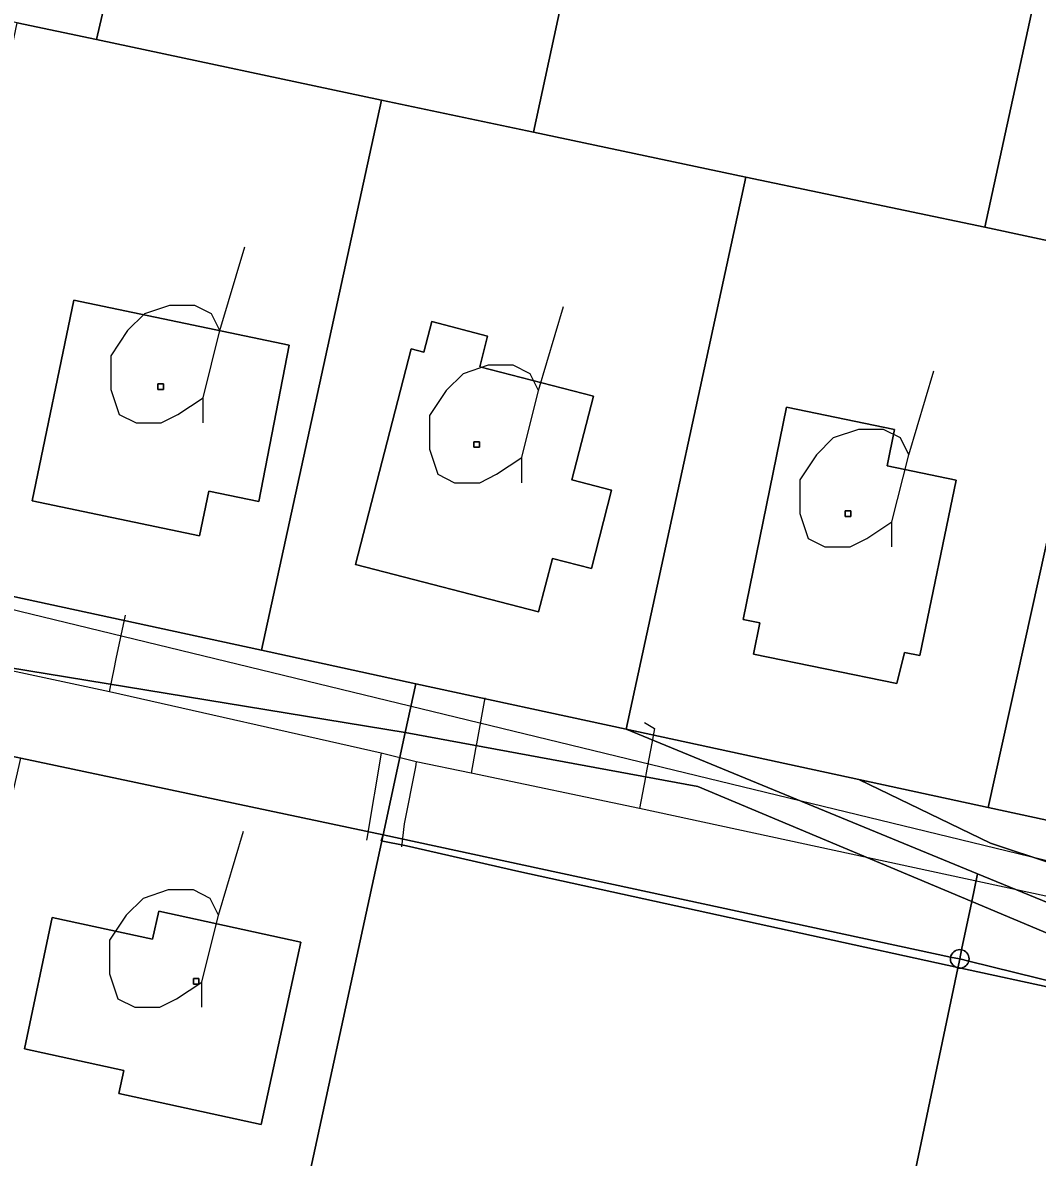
# Model space of a CAD drawing. Extents: x -645676 to -642474, y -1077513 to -1072613.
# Drawn here: x -644208.2 to -644153.7, y -1074808.9 to -1074748 of the extents above; entities that cross this region are included whole.
import ezdxf

# ---------------------------------------------------------------- set-up
doc = ezdxf.new("R2010")
doc.units = 0
for name, color, linetype in [('ELEKTRO', 7, 'Continuous'), ('KN', 7, 'Continuous'), ('KULTURY_STAV', 7, 'Continuous'), ('KULTURY_ZNACKY', 7, 'Continuous'), ('PLYNOVOD', 7, 'Continuous')]:
    doc.layers.add(name, color=color, linetype=linetype)

# ---------------------------------------------------------------- blocks, each defined once
blk = doc.blocks.new('$431')
blk.add_line((0.63, 0.99), (0.9, 1.89))
blk.add_lwpolyline([(0.45, 0), (0.45, 0.27), (0.63, 0.99), (0.54, 1.17), (0.36, 1.26), (0.09, 1.26), (-0.18, 1.17), (-0.36, 0.99), (-0.54, 0.72), (-0.54, 0.36), (-0.45, 0.09), (-0.27, 0), (0, 0), (0.18, 0.09), (0.45, 0.27)])

msp = doc.modelspace()

# ---------------------------------------------------------------- linework, layer by layer
at = {"layer": 'ELEKTRO'}
msp.add_lwpolyline([(-644216.97, -1074777.53), (-644144.25, -1074795.17), (-644107.78, -1074803.92)], dxfattribs=at)
at = {"layer": 'KN'}
for points in [[(-644198.52, -1074724.5), (-644204.22, -1074748.95), (-644208.47, -1074748.05), (-644228.67, -1074743.77), (-644223.71, -1074722.44), (-644220.05, -1074720.37)], [(-644175.44, -1074729.3), (-644180.74, -1074753.92), (-644188.91, -1074752.19), (-644204.22, -1074748.95), (-644198.52, -1074724.5)], [(-644129.85, -1074729.94), (-644130.91, -1074734.64), (-644135.75, -1074756.06), (-644137.25, -1074763.12), (-644149.77, -1074760.47), (-644156.52, -1074759.02), (-644151.19, -1074734.61), (-644146.63, -1074735.6), (-644144.66, -1074726.81)], [(-644151.19, -1074734.61), (-644156.52, -1074759.02), (-644169.35, -1074756.33), (-644180.74, -1074753.92), (-644175.44, -1074729.3)], [(-644204.22, -1074748.95), (-644188.91, -1074752.19), (-644195.36, -1074781.72), (-644208.84, -1074778.81), (-644214.67, -1074777.55), (-644208.47, -1074748.05)], [(-644180.74, -1074753.92), (-644169.35, -1074756.33), (-644175.77, -1074785.96), (-644187.06, -1074783.52), (-644195.36, -1074781.72), (-644188.91, -1074752.19)], [(-644156.52, -1074759.02), (-644149.77, -1074760.47), (-644156.34, -1074790.16), (-644163.27, -1074788.66), (-644175.77, -1074785.96), (-644169.35, -1074756.33)], [(-644128.84, -1074758.67), (-644136.77, -1074794.38), (-644156.34, -1074790.16), (-644149.77, -1074760.47), (-644137.25, -1074763.12), (-644135.75, -1074756.06)], [(-644193.87, -1074765.35), (-644195.49, -1074773.74), (-644198.18, -1074773.18), (-644198.68, -1074775.58), (-644207.67, -1074773.7), (-644205.42, -1074762.93)], [(-644193.87, -1074765.35), (-644205.42, -1074762.93), (-644207.67, -1074773.7), (-644198.68, -1074775.58), (-644198.18, -1074773.18), (-644195.49, -1074773.74)], [(-644183.21, -1074764.86), (-644183.63, -1074766.51), (-644177.52, -1074768.09), (-644178.68, -1074772.58), (-644176.55, -1074773.13), (-644177.63, -1074777.34), (-644179.73, -1074776.8), (-644180.47, -1074779.67), (-644190.31, -1074777.12), (-644187.31, -1074765.55), (-644186.63, -1074765.73), (-644186.21, -1074764.08)], [(-644183.21, -1074764.86), (-644186.21, -1074764.08), (-644186.63, -1074765.73), (-644187.31, -1074765.55), (-644190.31, -1074777.12), (-644180.47, -1074779.67), (-644179.73, -1074776.8), (-644177.63, -1074777.34), (-644176.55, -1074773.13), (-644178.68, -1074772.58), (-644177.52, -1074768.09), (-644183.63, -1074766.51)], [(-644200.62, -1074767.72), (-644200.92, -1074767.72), (-644200.92, -1074767.42), (-644200.62, -1074767.42)], [(-644200.62, -1074767.72), (-644200.62, -1074767.42), (-644200.92, -1074767.42), (-644200.92, -1074767.72)], [(-644158.06, -1074772.59), (-644160.01, -1074782.01), (-644160.83, -1074781.84), (-644161.23, -1074783.51), (-644168.93, -1074781.94), (-644168.59, -1074780.26), (-644169.49, -1074780.08), (-644167.16, -1074768.68), (-644161.36, -1074769.87), (-644161.76, -1074771.83)], [(-644158.06, -1074772.59), (-644161.76, -1074771.83), (-644161.36, -1074769.87), (-644167.16, -1074768.68), (-644169.49, -1074780.08), (-644168.59, -1074780.26), (-644168.93, -1074781.94), (-644161.23, -1074783.51), (-644160.83, -1074781.84), (-644160.01, -1074782.01)], [(-644183.65, -1074770.83), (-644183.95, -1074770.83), (-644183.95, -1074770.53), (-644183.65, -1074770.53)], [(-644183.65, -1074770.83), (-644183.65, -1074770.53), (-644183.95, -1074770.53), (-644183.95, -1074770.83)], [(-644208.84, -1074778.81), (-644195.36, -1074781.72), (-644187.06, -1074783.52), (-644187.63, -1074786.13), (-644246.41, -1074776.52), (-644245.8, -1074774.15)], [(-644163.71, -1074774.54), (-644164.01, -1074774.54), (-644164.01, -1074774.24), (-644163.71, -1074774.24)], [(-644163.71, -1074774.54), (-644163.71, -1074774.24), (-644164.01, -1074774.24), (-644164.01, -1074774.54)], [(-644187.63, -1074786.13), (-644188.82, -1074791.63), (-644208.27, -1074787.51), (-644227.74, -1074783.32), (-644247.08, -1074779.22), (-644246.41, -1074776.52)], [(-644175.77, -1074785.96), (-644156.9, -1074793.72), (-644157.21, -1074795.21), (-644171.93, -1074789.03), (-644187.63, -1074786.13), (-644187.06, -1074783.52)], [(-644157.21, -1074795.21), (-644157.76, -1074797.8), (-644157.77, -1074797.8), (-644157.86, -1074797.79), (-644157.95, -1074797.8), (-644158.03, -1074797.82), (-644158.11, -1074797.86), (-644158.18, -1074797.91), (-644158.24, -1074797.97), (-644158.29, -1074798.04), (-644158.33, -1074798.12), (-644158.35, -1074798.19), (-644188.82, -1074791.63), (-644187.63, -1074786.13), (-644171.93, -1074789.03)], [(-644163.27, -1074788.66), (-644156.2, -1074792.07), (-644118.38, -1074804.62), (-644117.4, -1074800.01), (-644088.28, -1074806.14), (-644092.16, -1074815.1), (-644092.24, -1074815.29), (-644092.27, -1074815.28), (-644092.35, -1074815.26), (-644092.44, -1074815.25), (-644092.53, -1074815.26), (-644092.61, -1074815.28), (-644092.69, -1074815.32), (-644092.76, -1074815.37), (-644092.82, -1074815.43), (-644092.87, -1074815.5), (-644092.91, -1074815.58), (-644092.91, -1074815.59), (-644107.59, -1074810.56), (-644119.16, -1074806.56), (-644124.74, -1074804.92), (-644151.72, -1074795.85), (-644156.9, -1074793.72), (-644175.77, -1074785.96)], [(-644188.82, -1074791.63), (-644198.95, -1074838.3), (-644198.97, -1074838.3), (-644199.06, -1074838.29), (-644199.15, -1074838.3), (-644199.23, -1074838.32), (-644199.31, -1074838.36), (-644199.38, -1074838.41), (-644199.44, -1074838.47), (-644199.49, -1074838.54), (-644199.53, -1074838.62), (-644199.54, -1074838.66), (-644218.28, -1074833.52), (-644218.27, -1074833.48), (-644218.26, -1074833.39), (-644218.27, -1074833.3), (-644218.29, -1074833.22), (-644218.33, -1074833.14), (-644218.38, -1074833.07), (-644218.44, -1074833.01), (-644218.51, -1074832.96), (-644218.59, -1074832.92), (-644218.65, -1074832.9), (-644208.27, -1074787.51)], [(-644156.34, -1074790.16), (-644136.77, -1074794.38), (-644117.07, -1074798.76), (-644117.4, -1074800.01), (-644118.38, -1074804.62), (-644156.2, -1074792.07), (-644163.27, -1074788.66)], [(-644124.74, -1074804.92), (-644125, -1074806.39), (-644128.9, -1074805.43), (-644133.32, -1074804.09), (-644148.53, -1074798.86), (-644157.21, -1074795.21), (-644156.9, -1074793.72), (-644151.72, -1074795.85)], [(-644128.9, -1074805.43), (-644157.38, -1074798.41), (-644157.37, -1074798.38), (-644157.36, -1074798.29), (-644157.37, -1074798.2), (-644157.39, -1074798.12), (-644157.43, -1074798.04), (-644157.48, -1074797.97), (-644157.54, -1074797.91), (-644157.61, -1074797.86), (-644157.69, -1074797.82), (-644157.76, -1074797.8), (-644157.21, -1074795.21), (-644148.53, -1074798.86), (-644133.32, -1074804.09)], [(-644200.87, -1074795.72), (-644193.24, -1074797.39), (-644195.37, -1074807.18), (-644203.01, -1074805.51), (-644202.74, -1074804.28), (-644208.08, -1074803.12), (-644206.6, -1074796.06), (-644201.2, -1074797.24)], [(-644200.87, -1074795.72), (-644201.2, -1074797.24), (-644206.6, -1074796.06), (-644208.08, -1074803.12), (-644202.74, -1074804.28), (-644203.01, -1074805.51), (-644195.37, -1074807.18), (-644193.24, -1074797.39)], [(-644157.76, -1074797.8), (-644157.86, -1074798.28), (-644157.87, -1074798.28), (-644157.87, -1074798.29), (-644158.35, -1074798.19), (-644158.33, -1074798.12), (-644158.29, -1074798.04), (-644158.24, -1074797.97), (-644158.18, -1074797.91), (-644158.11, -1074797.86), (-644158.03, -1074797.82), (-644157.95, -1074797.8), (-644157.86, -1074797.79), (-644157.77, -1074797.8)], [(-644157.38, -1074798.41), (-644157.85, -1074798.29), (-644157.85, -1074798.28), (-644157.86, -1074798.28), (-644157.76, -1074797.8), (-644157.69, -1074797.82), (-644157.61, -1074797.86), (-644157.54, -1074797.91), (-644157.48, -1074797.97), (-644157.43, -1074798.04), (-644157.39, -1074798.12), (-644157.37, -1074798.2), (-644157.36, -1074798.29), (-644157.37, -1074798.38)], [(-644157.87, -1074798.29), (-644157.87, -1074798.3), (-644157.86, -1074798.3), (-644157.96, -1074798.78), (-644158.03, -1074798.76), (-644158.11, -1074798.72), (-644158.18, -1074798.67), (-644158.24, -1074798.61), (-644158.29, -1074798.54), (-644158.33, -1074798.46), (-644158.35, -1074798.38), (-644158.36, -1074798.29), (-644158.35, -1074798.2), (-644158.35, -1074798.19)], [(-644157.38, -1074798.41), (-644157.39, -1074798.46), (-644157.43, -1074798.54), (-644157.48, -1074798.61), (-644157.54, -1074798.67), (-644157.61, -1074798.72), (-644157.69, -1074798.76), (-644157.77, -1074798.78), (-644157.86, -1074798.79), (-644157.95, -1074798.78), (-644157.96, -1074798.78), (-644157.86, -1074798.3), (-644157.85, -1074798.3), (-644157.85, -1074798.29)], [(-644157.86, -1074798.29), (-644157.86, -1074798.3), (-644157.87, -1074798.3), (-644157.87, -1074798.29)], [(-644157.85, -1074798.29), (-644157.85, -1074798.3), (-644157.86, -1074798.3), (-644157.86, -1074798.29)], [(-644198.71, -1074799.64), (-644199.01, -1074799.64), (-644199.01, -1074799.34), (-644198.71, -1074799.34)], [(-644198.71, -1074799.64), (-644198.71, -1074799.34), (-644199.01, -1074799.34), (-644199.01, -1074799.64)]]:
    msp.add_lwpolyline(points, close=True, dxfattribs=at)
for points in [[(-644198.95, -1074838.3), (-644188.82, -1074791.63), (-644158.35, -1074798.19), (-644158.35, -1074798.2), (-644158.36, -1074798.29), (-644158.35, -1074798.38), (-644158.33, -1074798.46), (-644158.29, -1074798.54), (-644158.24, -1074798.61), (-644158.18, -1074798.67), (-644158.11, -1074798.72), (-644158.03, -1074798.76), (-644157.96, -1074798.78), (-644163.48, -1074825.04)], [(-644135.03, -1074832.55), (-644163.1, -1074825.65), (-644163.09, -1074825.62), (-644163.08, -1074825.53), (-644163.09, -1074825.44), (-644163.11, -1074825.36), (-644163.15, -1074825.28), (-644163.2, -1074825.21), (-644163.26, -1074825.15), (-644163.33, -1074825.1), (-644163.41, -1074825.06), (-644163.48, -1074825.04), (-644157.96, -1074798.78), (-644157.95, -1074798.78), (-644157.86, -1074798.79), (-644157.77, -1074798.78), (-644157.69, -1074798.76), (-644157.61, -1074798.72), (-644157.54, -1074798.67), (-644157.48, -1074798.61), (-644157.43, -1074798.54), (-644157.39, -1074798.46), (-644157.38, -1074798.41), (-644128.9, -1074805.43)], [(-644157.86, -1074798.28), (-644157.86, -1074798.29), (-644157.87, -1074798.29), (-644157.87, -1074798.28), (-644157.86, -1074798.28)], [(-644157.85, -1074798.29), (-644157.86, -1074798.29), (-644157.86, -1074798.28), (-644157.85, -1074798.28), (-644157.85, -1074798.29)]]:
    msp.add_lwpolyline(points, dxfattribs=at)
at = {"layer": 'KULTURY_STAV'}
for points in [[(-644136.77, -1074794.38), (-644156.34, -1074790.16), (-644163.27, -1074788.66), (-644175.77, -1074785.96), (-644187.06, -1074783.52), (-644195.36, -1074781.72), (-644208.84, -1074778.81), (-644214.67, -1074777.55), (-644230.63, -1074774.2), (-644233.76, -1074769.45), (-644228.67, -1074743.77), (-644223.71, -1074722.44), (-644220.05, -1074720.37), (-644198.52, -1074724.5), (-644175.44, -1074729.3), (-644151.19, -1074734.61)], [(-644205.42, -1074762.93), (-644207.67, -1074773.7), (-644198.68, -1074775.58), (-644198.18, -1074773.18), (-644195.49, -1074773.74), (-644193.87, -1074765.35), (-644205.42, -1074762.93)], [(-644205.42, -1074762.93), (-644193.87, -1074765.35), (-644195.49, -1074773.74), (-644198.18, -1074773.18), (-644198.68, -1074775.58), (-644207.67, -1074773.7), (-644205.42, -1074762.93)], [(-644186.21, -1074764.08), (-644186.63, -1074765.73), (-644187.31, -1074765.55), (-644190.31, -1074777.12), (-644180.47, -1074779.67), (-644179.73, -1074776.8), (-644177.63, -1074777.34), (-644176.55, -1074773.13), (-644178.68, -1074772.58), (-644177.52, -1074768.09), (-644183.63, -1074766.51), (-644183.21, -1074764.86), (-644186.21, -1074764.08)], [(-644186.21, -1074764.08), (-644183.21, -1074764.86), (-644183.63, -1074766.51), (-644177.52, -1074768.09), (-644178.68, -1074772.58), (-644176.55, -1074773.13), (-644177.63, -1074777.34), (-644179.73, -1074776.8), (-644180.47, -1074779.67), (-644190.31, -1074777.12), (-644187.31, -1074765.55), (-644186.63, -1074765.73), (-644186.21, -1074764.08)], [(-644141.58, -1074802.3), (-644157.96, -1074798.75), (-644181.54, -1074793.6), (-644187.57, -1074792.23), (-644188.92, -1074791.96), (-644188.82, -1074791.63), (-644208.27, -1074787.51), (-644227.74, -1074783.32), (-644247.08, -1074779.22), (-644275.59, -1074772.98), (-644278.12, -1074772.45), (-644294.43, -1074769.01), (-644313.81, -1074764.91)], [(-644167.16, -1074768.68), (-644169.49, -1074780.08), (-644168.59, -1074780.26), (-644168.93, -1074781.94), (-644161.23, -1074783.51), (-644160.83, -1074781.84), (-644160.01, -1074782.01), (-644158.06, -1074772.59), (-644161.76, -1074771.83), (-644161.36, -1074769.87), (-644167.16, -1074768.68)], [(-644167.16, -1074768.68), (-644161.36, -1074769.87), (-644161.76, -1074771.83), (-644158.06, -1074772.59), (-644160.01, -1074782.01), (-644160.83, -1074781.84), (-644161.23, -1074783.51), (-644168.93, -1074781.94), (-644168.59, -1074780.26), (-644169.49, -1074780.08), (-644167.16, -1074768.68)], [(-644233.76, -1074769.45), (-644230.63, -1074774.2), (-644214.67, -1074777.55), (-644208.84, -1074778.81), (-644195.36, -1074781.72), (-644187.06, -1074783.52), (-644175.77, -1074785.96), (-644163.27, -1074788.66), (-644156.34, -1074790.16), (-644136.77, -1074794.38)], [(-644275.59, -1074772.98), (-644247.08, -1074779.22), (-644227.74, -1074783.32), (-644208.27, -1074787.51), (-644188.82, -1074791.63), (-644188.92, -1074791.96), (-644187.57, -1074792.23), (-644181.54, -1074793.6), (-644157.96, -1074798.75), (-644141.58, -1074802.3)], [(-644200.87, -1074795.72), (-644193.24, -1074797.39), (-644195.37, -1074807.18), (-644203.01, -1074805.51), (-644202.74, -1074804.28), (-644208.08, -1074803.12), (-644206.6, -1074796.06), (-644201.2, -1074797.24), (-644200.87, -1074795.72)], [(-644200.87, -1074795.72), (-644201.2, -1074797.24), (-644206.6, -1074796.06), (-644208.08, -1074803.12), (-644202.74, -1074804.28), (-644203.01, -1074805.51), (-644195.37, -1074807.18), (-644193.24, -1074797.39), (-644200.87, -1074795.72)]]:
    msp.add_lwpolyline(points, dxfattribs=at)
at = {"layer": 'PLYNOVOD'}
for p, q in [((-644203.15, -1074782.19), (-644202.65, -1074779.84)), ((-644203.52, -1074783.95), (-644219.66, -1074780.52)), ((-644203.52, -1074783.95), (-644203.24, -1074782.65)), ((-644203.24, -1074782.65), (-644203.17, -1074782.28)), ((-644203.17, -1074782.28), (-644203.15, -1074782.19)), ((-644188.92, -1074787.25), (-644203.52, -1074783.95)), ((-644183.36, -1074784.28), (-644183.77, -1074786.55)), ((-644174.79, -1074785.6), (-644174.25, -1074785.93)), ((-644174.25, -1074785.93), (-644174.4, -1074786.72)), ((-644183.8, -1074786.74), (-644183.86, -1074787.02)), ((-644183.77, -1074786.55), (-644183.8, -1074786.74)), ((-644174.4, -1074786.72), (-644174.71, -1074788.39)), ((-644188.92, -1074787.25), (-644189.7, -1074791.83)), ((-644187.05, -1074787.71), (-644188.92, -1074787.25)), ((-644183.86, -1074787.02), (-644184.09, -1074788.32)), ((-644187.09, -1074787.99), (-644187.69, -1074791.04)), ((-644187.05, -1074787.71), (-644187.09, -1074787.99)), ((-644184.09, -1074788.32), (-644187.05, -1074787.71)), ((-644175.06, -1074790.21), (-644184.09, -1074788.32)), ((-644174.74, -1074788.54), (-644175.06, -1074790.21)), ((-644174.71, -1074788.39), (-644174.74, -1074788.54)), ((-644139.62, -1074797.88), (-644175.06, -1074790.21)), ((-644187.69, -1074791.04), (-644187.83, -1074792.28)), ((-644189.7, -1074791.83), (-644189.71, -1074791.91))]:
    msp.add_line(p, q, dxfattribs=at)

# ---------------------------------------------------------------- block references
at = {"layer": 'KULTURY_ZNACKY', "xscale": 5, "yscale": 5}
for p in [(-644200.74, -1074769.52), (-644183.63, -1074772.73), (-644163.75, -1074776.18), (-644200.81, -1074800.89)]:
    msp.add_blockref('$431', p, dxfattribs=at)

doc.saveas('drawing.dxf')
